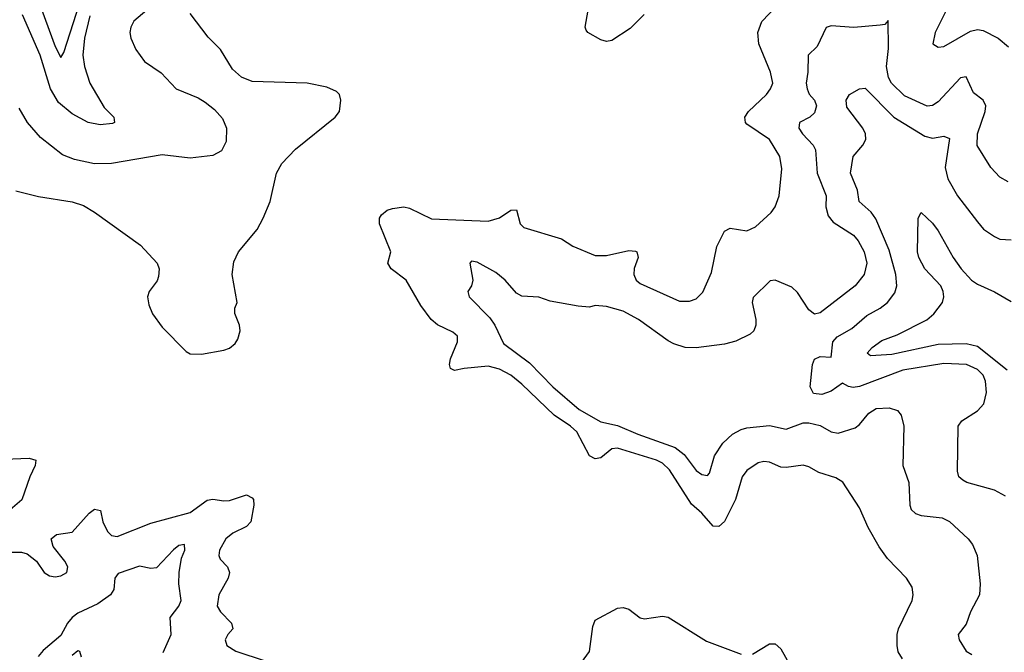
# Model space of a CAD drawing. Header units: inches. Extents: x 1694797 to 1849917, y 907313 to 1017959.
# Tile 483 of 656: x 1790843 to 1794345, y 967046 to 969296. Entities that reach past the tile are written whole.
import ezdxf

# ---------------------------------------------------------------- set-up
doc = ezdxf.new("R2010")
doc.units = ezdxf.units.IN
doc.header["$MEASUREMENT"] = 0
doc.layers.add('B7996', color=7, linetype='Continuous')

msp = doc.modelspace()

# ---------------------------------------------------------------- linework, layer by layer
at = {"layer": 'B7996', "color": 5}
for points, elevation in [([(1790871.5, 970000), (1790873.7, 969993.7), (1790876.2, 969970), (1790863, 969863), (1790881.1, 969750), (1790873.4, 969670), (1790879.5, 969650), (1790903, 969610), (1790914.4, 969570), (1790900.5, 969410), (1790922.8, 969330), (1790970, 969201.1), (1790990, 969162), (1791000.2, 969179.8), (1791068.4, 969390), (1791062.4, 969450), (1791068.2, 969591.8), (1791077.8, 969650), (1791097.6, 969690), (1791102.1, 969710), (1791099, 969750), (1791118.7, 969850), (1791121, 969950), (1791116.6, 970000)], 760), ([(1791350, 969378), (1791250, 969290.7), (1791239, 969270), (1791235.3, 969250), (1791238.6, 969230), (1791256.3, 969190), (1791287.4, 969147.4), (1791347, 969107), (1791400.3, 969050), (1791477.9, 969017.9), (1791502.7, 969002.7), (1791536.8, 968976.8), (1791564.8, 968944.8), (1791579.4, 968910), (1791577.6, 968862.4), (1791561.3, 968830), (1791530, 968813.5), (1791450, 968803.9), (1791350, 968815.9), (1791170, 968785.2), (1791110, 968783.2), (1791038.3, 968798.3), (1790996, 968816), (1790917.7, 968877.7), (1790870.9, 968930), (1790841.7, 968981.7)], 820), ([(1793983, 967023), (1793968.1, 967048.1), (1793964.2, 967070), (1793964.2, 967110), (1793969.6, 967130), (1794018, 967230), (1794021.6, 967250), (1794017.7, 967277.7), (1793997, 967310), (1793930, 967379.6), (1793900.7, 967420.7), (1793860.8, 967490), (1793830, 967559.5), (1793770.9, 967650.9), (1793746.3, 967666.3), (1793685.6, 967685.6), (1793650, 967705.6), (1793630, 967711.2), (1793570, 967703), (1793550, 967704.7), (1793510, 967722.4), (1793490, 967724.2), (1793470, 967719.7), (1793430, 967692.8), (1793413.1, 967670), (1793388.8, 967590), (1793350, 967511.5), (1793330, 967494), (1793310, 967494.3), (1793270, 967541.2), (1793232.9, 967572.9), (1793155.1, 967695.1), (1793130, 967718.7), (1793108.4, 967730), (1792970, 967772.1), (1792950, 967769.9), (1792910, 967738.3), (1792890, 967734.1), (1792870, 967744.7), (1792824.5, 967830), (1792802.9, 967850), (1792744, 967890), (1792630, 967999.9), (1792590, 968031.4), (1792550, 968053.5), (1792510, 968063.5), (1792424.2, 968055.8), (1792390, 968047.9), (1792375.8, 968055.8), (1792372.2, 968070), (1792375.2, 968090), (1792400.7, 968150), (1792401, 968170), (1792384.2, 968184.2), (1792330, 968210.7), (1792307.5, 968230), (1792270, 968279.8), (1792217.8, 968370), (1792165.1, 968410), (1792152.4, 968430), (1792163.5, 968470), (1792123, 968570), (1792123.7, 968590), (1792130, 968602.6), (1792150, 968618.2), (1792170, 968625.2), (1792210, 968630.2), (1792230, 968625.8), (1792307.9, 968587.9), (1792510, 968579.8), (1792550, 968590.9), (1792590, 968619.2), (1792610, 968619.3), (1792623.2, 968570), (1792636.9, 968556.9), (1792770, 968517.2), (1792810.8, 968490.8), (1792890, 968457.1), (1792930, 968457), (1793010, 968474.8), (1793033.1, 968473.1), (1793038.4, 968470), (1793042.8, 968450), (1793029, 968411), (1793027.5, 968390), (1793035.6, 968370), (1793050, 968357.8), (1793190, 968294.7), (1793225.5, 968294.5), (1793250, 968303.1), (1793273.3, 968326.7), (1793303.6, 968396.4), (1793323.2, 968490), (1793350, 968543.7), (1793370, 968555.2), (1793430, 968545.2), (1793460.9, 968559.1), (1793516.3, 968610), (1793530, 968630.6), (1793545.1, 968670), (1793554.2, 968765.8), (1793546.5, 968810), (1793510.6, 968870), (1793430, 968924.9), (1793425.2, 968930), (1793422.3, 968950), (1793435.6, 968970), (1793499.3, 969030), (1793514.4, 969050), (1793521.6, 969070), (1793514.4, 969110), (1793472.2, 969210), (1793469, 969251), (1793483.5, 969290), (1793535.4, 969344.6)], 780), ([(1790830, 968687.6), (1790910, 968667), (1791030, 968648.9), (1791070, 968635.6), (1791110, 968611.7), (1791273.7, 968493.7), (1791332.4, 968430), (1791339.3, 968410), (1791337.6, 968382.4), (1791332.2, 968367.8), (1791304.4, 968330), (1791297.6, 968310), (1791302.5, 968282.5), (1791315.3, 968250), (1791350, 968202), (1791435.9, 968115.9), (1791450, 968107.7), (1791490, 968106.4), (1791570, 968120.4), (1791590, 968128.2), (1791610, 968144.9), (1791619.7, 968160.2), (1791627.8, 968190), (1791625.1, 968210), (1791609, 968251), (1791608.7, 968270), (1791617.2, 968290), (1791598.9, 968390), (1791605.3, 968434.7), (1791622, 968470), (1791687.8, 968550), (1791709.6, 968590), (1791734, 968650), (1791756.9, 968750), (1791775.9, 968784.1), (1791824.5, 968835.5), (1791965.2, 968950), (1791981.2, 968970), (1791986, 969010), (1791981.2, 969030), (1791970, 969041.2), (1791935.8, 969055.8), (1791866, 969070), (1791670, 969076.5), (1791632.1, 969092.1), (1791600.6, 969120.6), (1791557.2, 969190), (1791514.3, 969234.3), (1791450, 969318.5)], 820), ([(1791093.2, 969310), (1791074.2, 969230), (1791068.5, 969170), (1791074, 969130), (1791093.2, 969070), (1791143.6, 968983.6), (1791178.4, 968950), (1791181.1, 968930), (1791173.1, 968926.9), (1791130, 968922.3), (1791086.6, 968930), (1791030, 968961.3), (1790981.9, 969001.9), (1790953.4, 969050), (1790916, 969170), (1790853.1, 969313.1)], 780), ([(1793065, 969315), (1793015, 969265), (1792950, 969221.6), (1792930, 969218.7), (1792910, 969225), (1792864.6, 969250), (1792858.8, 969258.8), (1792854.1, 969270), (1792864.8, 969330)], 780), ([(1794136.5, 969323.5), (1794099.5, 969250), (1794090.8, 969210), (1794110, 969198), (1794130, 969200.3), (1794224.7, 969255.3), (1794250, 969260.7), (1794270, 969258), (1794323.7, 969230), (1794360, 969200)], 780), ([(1794359.6, 968719.6), (1794330, 968736.1), (1794298, 968770), (1794248.4, 968848.4), (1794249.6, 968890), (1794277.6, 968970), (1794279.8, 968990), (1794270.2, 969010), (1794236.4, 969036.4), (1794210, 969092.4), (1794190, 969089.2), (1794110, 969004.3), (1794090, 968990.7), (1794071.5, 968988.5), (1793990, 969025.8), (1793944.5, 969070), (1793933.3, 969090), (1793926.9, 969130), (1793933.3, 969193.3), (1793932.7, 969292.7), (1793920.4, 969279.6), (1793903.7, 969276.3), (1793810, 969268.5), (1793730, 969274.4), (1793711.4, 969268.6), (1793679.5, 969200.5), (1793647.3, 969170), (1793646.9, 969110), (1793640.9, 969070), (1793643.9, 969050), (1793651.8, 969031.8), (1793670.6, 969010), (1793677.3, 968990), (1793670, 968965), (1793653.6, 968950), (1793616.8, 968930), (1793614.9, 968910), (1793627.5, 968890), (1793665.2, 968850), (1793673.5, 968833.5), (1793679.4, 968750), (1793711.7, 968670), (1793711.2, 968630), (1793718.5, 968598.5), (1793736.3, 968576.3), (1793808.5, 968530), (1793825.5, 968510), (1793846.4, 968470), (1793857, 968430), (1793846.5, 968390), (1793815.3, 968350), (1793690, 968253.4), (1793670, 968249.2), (1793650, 968264.6), (1793610, 968326.3), (1793590, 968344.4), (1793530, 968370.2), (1793513, 968367), (1793452.5, 968307.5), (1793448.5, 968290), (1793461.5, 968230), (1793461.7, 968210), (1793454.4, 968190), (1793442, 968178), (1793390, 968152.5), (1793350, 968142.1), (1793250, 968128.8), (1793210.8, 968130.8), (1793170, 968143.2), (1793150, 968154.2), (1793044.4, 968230), (1792990, 968259.3), (1792930, 968276.5), (1792890, 968280.2), (1792870, 968274), (1792830, 968277.3), (1792730, 968294.9), (1792690, 968309), (1792630, 968313.4), (1792610, 968323.7), (1792570, 968370.3), (1792536.4, 968396.4), (1792470, 968433.4), (1792450, 968437.1), (1792444.2, 968430), (1792455.3, 968370), (1792450.8, 968349.2), (1792436.9, 968330), (1792442.2, 968310), (1792515.7, 968235.7), (1792533.6, 968210), (1792564.1, 968144.1), (1792656.3, 968076.2), (1792739.1, 967990), (1792833.3, 967910), (1792910, 967865.7), (1792970, 967852.5), (1793041.5, 967821.5), (1793174.6, 967774.6), (1793206.9, 967750), (1793250, 967693.2), (1793270, 967678.3), (1793290, 967674.5), (1793296.3, 967683.7), (1793315, 967745), (1793344.1, 967790), (1793378.4, 967821.6), (1793410, 967838.6), (1793430, 967844.6), (1793510, 967853.4), (1793570, 967839.5), (1793630, 967861.8), (1793650, 967862.9), (1793690, 967852.7), (1793730, 967829.9), (1793754.9, 967825.1), (1793815.3, 967844.7), (1793830, 967856.2), (1793863.2, 967896.8), (1793890, 967912.7), (1793936.2, 967916.2), (1793966.1, 967906.1), (1793978.7, 967890), (1793988.4, 967850), (1793984.4, 967710), (1794006.2, 967650), (1794008.9, 967570), (1794014.1, 967554.1), (1794030, 967540.3), (1794050, 967533), (1794124, 967524), (1794150, 967510.8), (1794217.2, 967450), (1794232.2, 967430), (1794248.6, 967390), (1794259.8, 967290), (1794256.8, 967250), (1794224.8, 967190), (1794210, 967146.4), (1794181.5, 967110), (1794185, 967090), (1794210, 967050.8), (1794230, 967038.9)], 760), ([(1794350, 967602), (1794310, 967623.1), (1794212.3, 967650), (1794197.9, 967657.9), (1794184.2, 967670), (1794178.9, 967690), (1794180.8, 967850), (1794194.7, 967870), (1794250, 967905), (1794272.3, 967930), (1794281.6, 967970), (1794278.9, 968010), (1794270, 968032.3), (1794250, 968052.1), (1794211.2, 968070), (1794130, 968073.5), (1793984.9, 968050), (1793830, 967991.9), (1793808.2, 967988.2), (1793791.2, 967991.2), (1793770, 968003.6), (1793730, 967974.8), (1793696.7, 967963.3), (1793666.5, 967966.5), (1793655.1, 967990), (1793663.5, 968070), (1793670.9, 968089.1), (1793690, 968098.3), (1793730, 968096.3), (1793735.7, 968150), (1793751.3, 968168.7), (1793802.7, 968197.3), (1793856.1, 968243.9), (1793903.9, 968270), (1793929.8, 968290), (1793955.9, 968324.1), (1793962.8, 968350), (1793959.9, 968390), (1793936.4, 968476.4), (1793887.9, 968587.9), (1793871.3, 968611.3), (1793829, 968650), (1793823.7, 968690), (1793798.7, 968750), (1793807.3, 968810), (1793841.7, 968850), (1793852.9, 968870), (1793851.4, 968890), (1793842.2, 968910), (1793784.8, 968984.8), (1793782.5, 969010), (1793795, 969030), (1793830.3, 969050.3), (1793850, 969052.2), (1793951.9, 968950), (1794062.4, 968882.4), (1794090, 968874.8), (1794130, 968882.3), (1794150, 968873), (1794135.6, 968770), (1794144, 968730), (1794179.3, 968670), (1794250, 968576.9), (1794271.7, 968551.7), (1794310, 968524.6), (1794330, 968516), (1794370, 968513.4)], 740), ([(1794355.4, 968050), (1794250, 968134.3), (1794210, 968142.8), (1794110, 968141.4), (1793945, 968105), (1793870, 968101.1), (1793857.6, 968110), (1793875.1, 968130), (1793910, 968155.1), (1793964.6, 968175.4), (1794070, 968228.8), (1794095, 968250), (1794125.2, 968290), (1794129.8, 968310), (1794128.3, 968330), (1794120.2, 968350), (1794062.9, 968410), (1794041.6, 968450), (1794036.5, 968470), (1794038.9, 968590), (1794050, 968610.7), (1794090, 968572.6), (1794110, 968545.3), (1794163, 968450), (1794191.9, 968410), (1794228.3, 968370), (1794250, 968355), (1794310, 968328), (1794370, 968293.7)], 720), ([(1790790, 967732.9), (1790876.9, 967736.9), (1790901.3, 967730), (1790898.9, 967710), (1790879.8, 967670), (1790851.3, 967588.7), (1790758.5, 967510)], 780), ([(1790790, 967402.3), (1790850, 967401.8), (1790870, 967396.1), (1790903.1, 967370), (1790930.8, 967330), (1790950, 967318), (1790970, 967314.9), (1790990, 967318.4), (1791011.6, 967330), (1791014.3, 967350), (1791003.6, 967370), (1790962, 967422), (1790955.6, 967450), (1790974.9, 967465.1), (1791030, 967473.4), (1791090, 967541.1), (1791110, 967554.7), (1791130.9, 967550.9), (1791139.4, 967510), (1791155.3, 967475.3), (1791170, 967462), (1791190, 967458.5), (1791310, 967505.6), (1791450, 967543.3), (1791510, 967587), (1791530, 967591.3), (1791570, 967584.8), (1791590, 967586.4), (1791650, 967605.8), (1791670, 967596), (1791675.3, 967590), (1791676.8, 967570), (1791665, 967510), (1791650, 967493.8), (1791601.2, 967470), (1791576.9, 967450), (1791554, 967410), (1791551.8, 967390), (1791556.9, 967376.9), (1791582.6, 967350), (1791590.2, 967330), (1791584.7, 967310), (1791552.2, 967250), (1791546.1, 967210), (1791557.1, 967190), (1791596.5, 967150), (1791602, 967130), (1791584.2, 967110), (1791573.7, 967090), (1791580.3, 967070), (1791612.7, 967050), (1791716.4, 967016.4)], 780), ([(1791354.1, 967045.9), (1791381.7, 967110), (1791378.7, 967170), (1791409.4, 967210.6), (1791417.4, 967230), (1791409.6, 967290), (1791410.1, 967330), (1791419.1, 967380.9), (1791431.3, 967410), (1791430.1, 967430.1), (1791410, 967426), (1791390, 967410.9), (1791330, 967346.2), (1791310, 967343.9), (1791270, 967352.4), (1791193.6, 967326.4), (1791182, 967310), (1791178, 967270), (1791166.3, 967250), (1791120.9, 967219.1), (1791050, 967185.4), (1791029.9, 967170.1), (1791013.4, 967150), (1790990, 967105.9), (1790927.4, 967052.6), (1790908.7, 967031.3)], 760), ([(1792841.7, 967010), (1792870.6, 967049.4), (1792882, 967138), (1792890, 967160.3), (1792970, 967203.1), (1792990, 967205.2), (1793010, 967199.6), (1793050, 967168.9), (1793065.2, 967165.2), (1793130, 967175.2), (1793150, 967171.5), (1793286.2, 967086.2), (1793410, 967039.2)], 780), ([(1793450, 967039.8), (1793510, 967076.3), (1793530, 967076.2), (1793550, 967058), (1793590, 966988.9)], 780), ([(1791030, 967036.1), (1791050, 967052.3), (1791056.3, 967050), (1791062, 967030)], 740)]:
    msp.add_lwpolyline(points, dxfattribs=dict(at, elevation=elevation))

doc.saveas('drawing.dxf')
